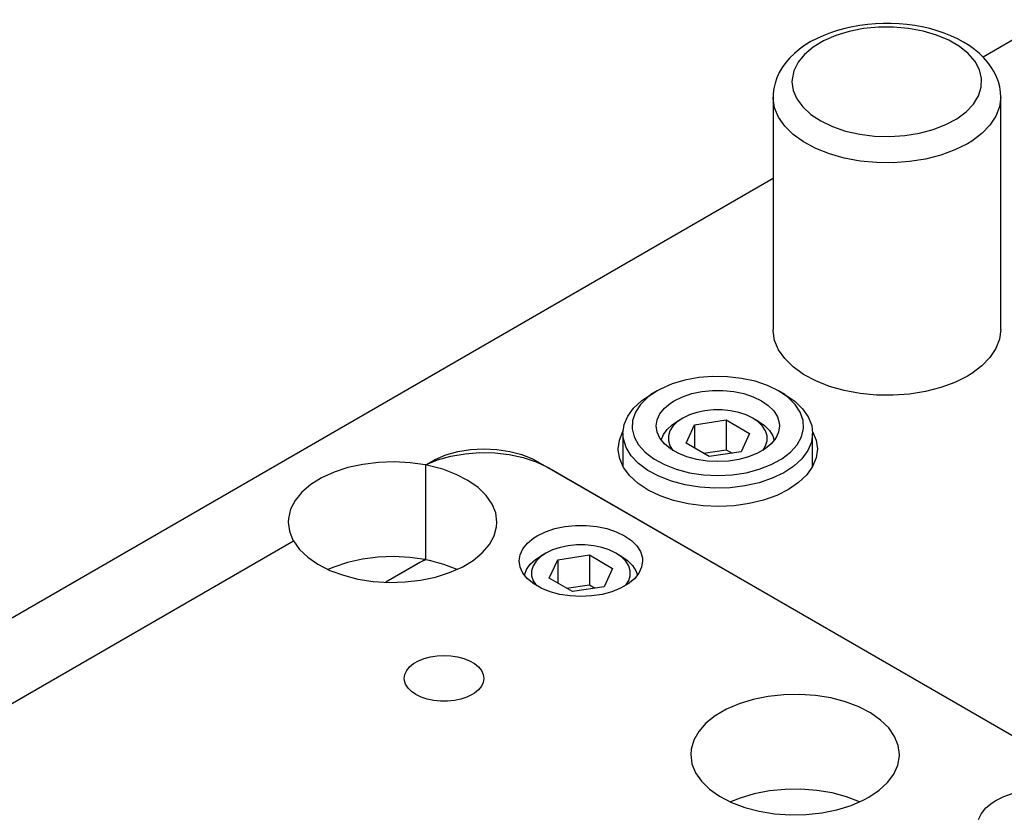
# Model space of a CAD drawing. Header units: inches. Extents: x 3 to 351, y 4 to 271.
# Tile 481 of 530: x 201.84 to 205.08, y 256.1 to 258.73. Entities that reach past the tile are written whole.
import ezdxf

# ---------------------------------------------------------------- set-up
doc = ezdxf.new("R2010")
doc.units = ezdxf.units.IN
doc.header["$LTSCALE"] = 0.5
doc.header["$MEASUREMENT"] = 0
doc.layers.add('DSS', color=7, linetype='Continuous')

msp = doc.modelspace()

# ---------------------------------------------------------------- linework, layer by layer
at = {"layer": 'DSS', "color": 9, "linetype": 'Continuous'}
for p, q in [((204.6587, 258.713), (204.633, 258.7109)), ((204.6847, 258.7141), (204.6587, 258.713)), ((204.7107, 258.714), (204.6847, 258.7141)), ((204.7366, 258.7128), (204.7107, 258.714)), ((204.7623, 258.7105), (204.7366, 258.7128)), ((204.5104, 258.6835), (204.4879, 258.6748)), ((204.5338, 258.6912), (204.5104, 258.6835)), ((204.5578, 258.6978), (204.5338, 258.6912)), ((204.5824, 258.7032), (204.5578, 258.6978)), ((204.6075, 258.7076), (204.5824, 258.7032)), ((204.633, 258.7109), (204.6075, 258.7076)), ((204.7878, 258.7071), (204.7623, 258.7105)), ((204.8128, 258.7026), (204.7878, 258.7071)), ((204.8374, 258.697), (204.8128, 258.7026)), ((204.8613, 258.6902), (204.8374, 258.697)), ((204.8845, 258.6825), (204.8613, 258.6902)), ((204.9068, 258.6736), (204.8845, 258.6825)), ((204.4458, 258.6541), (204.4263, 258.6422)), ((204.4663, 258.665), (204.4458, 258.6541)), ((204.4879, 258.6748), (204.4663, 258.665)), ((204.9282, 258.6637), (204.9068, 258.6736)), ((204.9485, 258.6528), (204.9282, 258.6637)), ((204.9674, 258.641), (204.9485, 258.6528)), ((204.3915, 258.6154), (204.3763, 258.6007)), ((204.4082, 258.6293), (204.3915, 258.6154)), ((204.4263, 258.6422), (204.4082, 258.6293)), ((204.9851, 258.6283), (204.9674, 258.641)), ((205.0012, 258.6149), (204.9851, 258.6283)), ((205.0157, 258.6007), (205.0012, 258.6149)), ((204.3628, 258.5852), (204.3512, 258.569)), ((204.3763, 258.6007), (204.3628, 258.5852)), ((205.0286, 258.5859), (205.0157, 258.6007)), ((205.0398, 258.5706), (205.0286, 258.5859)), ((204.3414, 258.5523), (204.3335, 258.5352)), ((204.3512, 258.569), (204.3414, 258.5523)), ((205.0493, 258.5548), (205.0398, 258.5706)), ((205.0571, 258.5386), (205.0493, 258.5548)), ((204.3276, 258.5179), (204.3236, 258.5004)), ((204.3335, 258.5352), (204.3276, 258.5179)), ((205.0632, 258.5221), (205.0571, 258.5386)), ((205.0675, 258.5052), (205.0632, 258.5221)), ((204.3236, 258.5004), (204.3214, 258.4829)), ((205.0702, 258.4881), (205.0675, 258.5052)), ((205.071, 258.4713), (205.0702, 258.4881)), ((204.3214, 258.4829), (204.321, 258.4714)), ((204.321, 258.4713), (204.321, 257.7058)), ((205.071, 257.7058), (205.071, 258.4713)), ((204.0762, 257.5478), (204.031, 257.5395)), ((204.1233, 257.5516), (204.0762, 257.5478)), ((204.1707, 257.5509), (204.1233, 257.5516)), ((204.2173, 257.5455), (204.1707, 257.5509)), ((204.2617, 257.5358), (204.2173, 257.5455)), ((203.9888, 257.5269), (203.9509, 257.5104)), ((204.031, 257.5395), (203.9888, 257.5269)), ((204.3026, 257.5218), (204.2617, 257.5358)), ((204.3389, 257.5041), (204.3026, 257.5218)), ((203.9087, 257.4832), (203.8846, 257.4596)), ((203.8885, 257.4721), (203.9182, 257.4919)), ((203.9394, 257.5041), (203.9087, 257.4832)), ((203.9394, 257.5041), (203.9182, 257.4919)), ((203.9509, 257.5104), (203.9394, 257.5041)), ((203.9955, 257.4717), (204.0226, 257.4849)), ((204.0226, 257.4849), (204.0533, 257.4951)), ((204.0533, 257.4951), (204.0866, 257.5021)), ((204.0866, 257.5021), (204.1214, 257.5056)), ((204.1214, 257.5056), (204.1569, 257.5056)), ((204.1569, 257.5056), (204.1917, 257.5021)), ((204.1917, 257.5021), (204.225, 257.4951)), ((204.225, 257.4951), (204.2557, 257.4849)), ((204.2557, 257.4849), (204.2828, 257.4717)), ((204.3601, 257.4919), (204.3389, 257.5041)), ((204.3694, 257.4833), (204.3389, 257.5041)), ((204.3601, 257.4919), (204.3925, 257.4699)), ((204.3936, 257.4597), (204.3694, 257.4833)), ((203.8425, 257.4211), (203.862, 257.4476)), ((203.862, 257.4476), (203.8885, 257.4721)), ((203.8846, 257.4596), (203.8677, 257.4339)), ((203.9483, 257.4289), (203.9632, 257.4474)), ((203.9632, 257.4474), (203.9835, 257.4642)), ((203.9835, 257.4642), (203.9955, 257.4717)), ((204.2828, 257.4717), (204.3055, 257.4561)), ((204.3055, 257.4561), (204.3232, 257.4384)), ((204.3925, 257.4699), (204.4184, 257.4453)), ((204.4105, 257.4341), (204.3936, 257.4597)), ((203.8306, 257.3931), (203.8425, 257.4211)), ((203.8677, 257.4339), (203.8584, 257.407)), ((203.9391, 257.4092), (203.9483, 257.4289)), ((204.3232, 257.4384), (204.3354, 257.4192)), ((204.3354, 257.4192), (204.3415, 257.399)), ((204.4198, 257.4072), (204.4105, 257.4341)), ((204.4184, 257.4453), (204.4372, 257.4185)), ((204.4372, 257.4185), (204.4484, 257.3904)), ((203.8266, 257.3643), (203.8306, 257.3931)), ((203.8584, 257.407), (203.8571, 257.3796)), ((203.936, 257.3888), (203.9391, 257.4092)), ((203.9391, 257.3684), (203.936, 257.3888)), ((204.3423, 257.3888), (204.3392, 257.3684)), ((204.3415, 257.399), (204.3423, 257.3888)), ((204.4212, 257.3798), (204.4198, 257.4072)), ((204.4484, 257.3904), (204.4516, 257.3643)), ((203.8266, 257.3643), (203.8266, 257.2551)), ((203.8282, 257.3462), (203.8266, 257.3643)), ((203.8571, 257.3796), (203.8637, 257.3525)), ((203.8637, 257.3525), (203.8782, 257.3264)), ((203.9483, 257.3487), (203.9391, 257.3684)), ((204.3392, 257.3684), (204.33, 257.3487)), ((204.4002, 257.3265), (204.4146, 257.3526)), ((204.4146, 257.3526), (204.4212, 257.3798)), ((204.4516, 257.3643), (204.4477, 257.3356)), ((204.4516, 257.2551), (204.4516, 257.3643)), ((203.8372, 257.3178), (203.8282, 257.3462)), ((203.8539, 257.2906), (203.8372, 257.3178)), ((203.8782, 257.3264), (203.9, 257.302)), ((203.9632, 257.3302), (203.9483, 257.3487)), ((203.9835, 257.3134), (203.9632, 257.3302)), ((204.3151, 257.3302), (204.2948, 257.3134)), ((204.33, 257.3487), (204.3151, 257.3302)), ((204.3784, 257.3021), (204.4002, 257.3265)), ((204.4477, 257.3356), (204.4358, 257.3075)), ((203.2161, 257.2768), (203.2601, 257.2893)), ((203.2601, 257.2893), (203.3069, 257.2974)), ((203.3069, 257.2974), (203.3554, 257.3011)), ((203.3554, 257.3011), (203.4044, 257.3002)), ((203.4044, 257.3002), (203.4524, 257.2947)), ((203.4524, 257.2947), (203.4982, 257.2848)), ((203.8779, 257.2653), (203.8539, 257.2906)), ((203.9, 257.302), (203.9286, 257.2801)), ((204.0086, 257.299), (203.9835, 257.3134)), ((204.0376, 257.2872), (204.0086, 257.299)), ((204.0697, 257.2786), (204.0376, 257.2872)), ((204.2407, 257.2872), (204.2086, 257.2786)), ((204.2697, 257.299), (204.2407, 257.2872)), ((204.2948, 257.3134), (204.2697, 257.299)), ((204.3499, 257.2802), (204.3784, 257.3021)), ((204.4358, 257.3075), (204.4163, 257.281)), ((203.1763, 257.2603), (203.2161, 257.2768)), ((203.1763, 257.2603), (203.1763, 256.9484)), ((203.1858, 257.2584), (203.1763, 257.2603)), ((203.2335, 257.2459), (203.1858, 257.2584)), ((203.4982, 257.2848), (203.5406, 257.2707)), ((203.5406, 257.2707), (203.5785, 257.2528)), ((203.5785, 257.2528), (203.5823, 257.2506)), ((203.9086, 257.2425), (203.8779, 257.2653)), ((203.9286, 257.2801), (203.9631, 257.2613)), ((203.9631, 257.2613), (204.0026, 257.246)), ((204.1039, 257.2733), (204.0697, 257.2786)), ((204.1391, 257.2715), (204.1039, 257.2733)), ((204.1744, 257.2733), (204.1391, 257.2715)), ((204.2086, 257.2786), (204.1744, 257.2733)), ((204.2759, 257.2461), (204.3154, 257.2613)), ((204.3154, 257.2613), (204.3499, 257.2802)), ((204.3898, 257.2565), (204.3568, 257.2349)), ((204.4163, 257.281), (204.3898, 257.2565)), ((203.2773, 257.2294), (203.2335, 257.2459)), ((203.3163, 257.2092), (203.2773, 257.2294)), ((203.5823, 257.2506), (205.4102, 256.1953)), ((203.9451, 257.2229), (203.9086, 257.2425)), ((203.9867, 257.2068), (203.9451, 257.2229)), ((204.0026, 257.246), (204.0459, 257.2348)), ((204.0459, 257.2348), (204.0919, 257.228)), ((204.0919, 257.228), (204.1393, 257.2257)), ((204.1393, 257.2257), (204.1866, 257.228)), ((204.1866, 257.228), (204.2326, 257.2349)), ((204.2326, 257.2349), (204.2759, 257.2461)), ((204.3568, 257.2349), (204.3183, 257.2165)), ((203.3496, 257.1858), (203.3163, 257.2092)), ((204.0321, 257.1948), (203.9867, 257.2068)), ((204.0802, 257.1871), (204.0321, 257.1948)), ((204.2286, 257.1914), (204.1798, 257.1854)), ((204.2752, 257.2019), (204.2286, 257.1914)), ((204.3183, 257.2165), (204.2752, 257.2019)), ((203.3762, 257.1597), (203.3496, 257.1858)), ((203.3957, 257.1316), (203.3762, 257.1597)), ((204.1299, 257.184), (204.0802, 257.1871)), ((204.1798, 257.1854), (204.1299, 257.184)), ((203.4076, 257.1022), (203.3957, 257.1316)), ((203.4116, 257.072), (203.4076, 257.1022)), ((203.4106, 257.0567), (203.4116, 257.072)), ((203.6358, 257.0577), (203.6707, 257.0613)), ((203.6707, 257.0613), (203.7061, 257.0613)), ((203.7061, 257.0613), (203.7409, 257.0577)), ((203.3868, 256.9979), (203.4026, 257.0268)), ((203.4026, 257.0268), (203.4106, 257.0567)), ((203.5328, 257.0198), (203.5447, 257.0274)), ((203.5447, 257.0274), (203.5719, 257.0405)), ((203.5719, 257.0405), (203.6025, 257.0507)), ((203.6025, 257.0507), (203.6358, 257.0577)), ((203.7409, 257.0577), (203.7742, 257.0507)), ((203.7742, 257.0507), (203.8049, 257.0405)), ((203.8049, 257.0405), (203.832, 257.0274)), ((203.832, 257.0274), (203.8548, 257.0117)), ((201.4817, 256.2828), (202.7413, 257.01)), ((202.7413, 257.01), (202.7614, 256.9821)), ((203.3636, 256.9708), (203.3868, 256.9979)), ((203.4975, 256.9845), (203.5125, 257.0031)), ((203.5125, 257.0031), (203.5328, 257.0198)), ((203.8548, 257.0117), (203.8725, 256.994)), ((203.8725, 256.994), (203.8846, 256.9748)), ((202.7614, 256.9821), (202.7887, 256.9562)), ((203.3335, 256.946), (203.3636, 256.9708)), ((203.4852, 256.9444), (203.4883, 256.9648)), ((203.4883, 256.9648), (203.4975, 256.9845)), ((203.8846, 256.9748), (203.8907, 256.9547)), ((202.7887, 256.9562), (202.8224, 256.9331)), ((202.8224, 256.9331), (202.8618, 256.9132)), ((203.158, 256.9387), (203.0459, 256.874)), ((203.1763, 256.9484), (203.158, 256.9387)), ((203.1895, 256.9457), (203.1763, 256.9484)), ((203.237, 256.9329), (203.1895, 256.9457)), ((203.2805, 256.9161), (203.237, 256.9329)), ((203.2972, 256.9242), (203.3335, 256.946)), ((203.4883, 256.9241), (203.4852, 256.9444)), ((203.8915, 256.9444), (203.8884, 256.9241)), ((203.8907, 256.9547), (203.8915, 256.9444)), ((202.8618, 256.9132), (202.906, 256.8969)), ((202.906, 256.8969), (202.954, 256.8847)), ((203.2097, 256.8912), (203.2557, 256.9058)), ((203.2557, 256.9058), (203.2972, 256.9242)), ((203.4975, 256.9043), (203.4883, 256.9241)), ((203.5125, 256.8858), (203.4975, 256.9043)), ((203.8792, 256.9043), (203.8643, 256.8858)), ((203.8884, 256.9241), (203.8792, 256.9043)), ((202.954, 256.8847), (203.0046, 256.8769)), ((203.0046, 256.8769), (203.0567, 256.8736)), ((203.0567, 256.8736), (203.1091, 256.875)), ((203.1091, 256.875), (203.1605, 256.8809)), ((203.1605, 256.8809), (203.2097, 256.8912)), ((203.5328, 256.869), (203.5125, 256.8858)), ((203.5578, 256.8546), (203.5328, 256.869)), ((203.844, 256.869), (203.8189, 256.8546)), ((203.8643, 256.8858), (203.844, 256.869)), ((203.5868, 256.8429), (203.5578, 256.8546)), ((203.6189, 256.8342), (203.5868, 256.8429)), ((203.6531, 256.8289), (203.6189, 256.8342)), ((203.7578, 256.8342), (203.7236, 256.8289)), ((203.7899, 256.8429), (203.7578, 256.8342)), ((203.8189, 256.8546), (203.7899, 256.8429)), ((203.6884, 256.8272), (203.6531, 256.8289)), ((203.7236, 256.8289), (203.6884, 256.8272)), ((203.1241, 256.5954), (203.1372, 256.6062)), ((203.1372, 256.6062), (203.1534, 256.6156)), ((203.1534, 256.6156), (203.1721, 256.6231)), ((203.1721, 256.6231), (203.1928, 256.6287)), ((203.1928, 256.6287), (203.2148, 256.6321)), ((203.2148, 256.6321), (203.2376, 256.6333)), ((203.2376, 256.6333), (203.2603, 256.6321)), ((203.2603, 256.6321), (203.2824, 256.6287)), ((203.2824, 256.6287), (203.3031, 256.6231)), ((203.3031, 256.6231), (203.3218, 256.6156)), ((203.3218, 256.6156), (203.3379, 256.6062)), ((203.3379, 256.6062), (203.351, 256.5954)), ((203.1086, 256.5708), (203.1145, 256.5835)), ((203.1145, 256.5835), (203.1241, 256.5954)), ((203.351, 256.5954), (203.3607, 256.5835)), ((203.3607, 256.5835), (203.3666, 256.5708)), ((203.1066, 256.5576), (203.1086, 256.5708)), ((203.1071, 256.551), (203.1066, 256.5576)), ((203.1111, 256.538), (203.1071, 256.551)), ((203.3666, 256.5445), (203.3607, 256.5318)), ((203.3666, 256.5708), (203.3686, 256.5576)), ((203.3686, 256.5576), (203.3666, 256.5445)), ((203.1189, 256.5257), (203.1111, 256.538)), ((203.1303, 256.5142), (203.1189, 256.5257)), ((203.145, 256.5041), (203.1303, 256.5142)), ((203.3379, 256.509), (203.3302, 256.5041)), ((203.351, 256.5198), (203.3379, 256.509)), ((203.3607, 256.5318), (203.351, 256.5198)), ((203.1625, 256.4957), (203.145, 256.5041)), ((203.1822, 256.4891), (203.1625, 256.4957)), ((203.2037, 256.4846), (203.1822, 256.4891)), ((203.2262, 256.4823), (203.2037, 256.4846)), ((203.249, 256.4823), (203.2262, 256.4823)), ((203.2715, 256.4846), (203.249, 256.4823)), ((203.293, 256.4891), (203.2715, 256.4846)), ((203.3127, 256.4957), (203.293, 256.4891)), ((203.3302, 256.5041), (203.3127, 256.4957)), ((204.2558, 256.4883), (204.2095, 256.4741)), ((204.3052, 256.4983), (204.2558, 256.4883)), ((204.3568, 256.5039), (204.3052, 256.4983)), ((204.4091, 256.5048), (204.3568, 256.5039)), ((204.4612, 256.5012), (204.4091, 256.5048)), ((204.5116, 256.493), (204.4612, 256.5012)), ((204.5593, 256.4805), (204.5116, 256.493)), ((204.6032, 256.4639), (204.5593, 256.4805)), ((204.1675, 256.456), (204.1308, 256.4344)), ((204.2095, 256.4741), (204.1675, 256.456)), ((204.6422, 256.4437), (204.6032, 256.4639)), ((204.6754, 256.4203), (204.6422, 256.4437)), ((204.1002, 256.4099), (204.0764, 256.3829)), ((204.1308, 256.4344), (204.1002, 256.4099)), ((204.7021, 256.3943), (204.6754, 256.4203)), ((204.0764, 256.3829), (204.06, 256.3542)), ((204.7216, 256.3662), (204.7021, 256.3943)), ((204.06, 256.3542), (204.0513, 256.3243)), ((204.7335, 256.3367), (204.7216, 256.3662)), ((204.0513, 256.3243), (204.05, 256.3065)), ((204.7375, 256.3065), (204.7335, 256.3367)), ((204.05, 256.3065), (204.054, 256.2764)), ((204.7322, 256.272), (204.7374, 256.3021)), ((204.7374, 256.3021), (204.7375, 256.3065)), ((204.054, 256.2764), (204.0658, 256.2469)), ((204.7192, 256.2427), (204.7322, 256.272)), ((204.0658, 256.2469), (204.0854, 256.2188)), ((204.0854, 256.2188), (204.112, 256.1928)), ((204.6986, 256.2149), (204.7192, 256.2427)), ((204.112, 256.1928), (204.1452, 256.1694)), ((204.3091, 256.187), (204.2594, 256.1773)), ((204.3607, 256.1922), (204.3091, 256.187)), ((204.4131, 256.1928), (204.3607, 256.1922)), ((204.465, 256.1888), (204.4131, 256.1928)), ((204.5153, 256.1803), (204.465, 256.1888)), ((204.6368, 256.1662), (204.6709, 256.1892)), ((204.6709, 256.1892), (204.6986, 256.2149)), ((204.1452, 256.1694), (204.1842, 256.1492)), ((204.2129, 256.1634), (204.1811, 256.1506)), ((204.2594, 256.1773), (204.2129, 256.1634)), ((204.5628, 256.1674), (204.5153, 256.1803)), ((204.6063, 256.1506), (204.5628, 256.1674)), ((204.5779, 256.139), (204.6199, 256.1571)), ((204.6199, 256.1571), (204.6368, 256.1662)), ((205.0424, 256.1482), (205.0544, 256.1558)), ((205.0544, 256.1558), (205.0815, 256.1689)), ((205.0815, 256.1689), (205.1122, 256.1791)), ((204.1842, 256.1492), (204.2281, 256.1326)), ((204.2281, 256.1326), (204.2758, 256.1201)), ((204.2758, 256.1201), (204.3263, 256.1119)), ((204.4822, 256.1148), (204.5316, 256.1248)), ((204.5316, 256.1248), (204.5779, 256.139)), ((205.0072, 256.1129), (205.0221, 256.1315)), ((205.0221, 256.1315), (205.0424, 256.1482)), ((204.3263, 256.1119), (204.3783, 256.1083)), ((204.3783, 256.1083), (204.4307, 256.1092)), ((204.4307, 256.1092), (204.4822, 256.1148)), ((204.998, 256.0932), (205.0072, 256.1129))]:
    msp.add_line(p, q, dxfattribs=at)
at = {"layer": 'DSS', "color": 190, "linetype": 'Continuous'}
for p, q in [((205.2263, 258.7264), (205.013, 258.6033)), ((204.321, 258.2037), (200.5936, 256.0517)), ((204.3211, 257.7018), (204.321, 257.7058)), ((204.3261, 257.6703), (204.3211, 257.7018)), ((205.067, 257.6743), (205.0551, 257.6434)), ((205.071, 257.7058), (205.067, 257.6743)), ((204.339, 257.6396), (204.3261, 257.6703)), ((205.0551, 257.6434), (205.0356, 257.6139)), ((204.3595, 257.6103), (204.339, 257.6396)), ((204.3872, 257.583), (204.3595, 257.6103)), ((205.0356, 257.6139), (205.0088, 257.5864)), ((204.4214, 257.5584), (204.3872, 257.583)), ((205.0088, 257.5864), (204.9753, 257.5614)), ((204.4615, 257.5369), (204.4214, 257.5584)), ((204.9612, 257.5527), (204.9197, 257.5321)), ((204.9753, 257.5614), (204.9612, 257.5527)), ((204.5066, 257.5189), (204.4615, 257.5369)), ((204.5557, 257.505), (204.5066, 257.5189)), ((204.8735, 257.5151), (204.8236, 257.5022)), ((204.9197, 257.5321), (204.8735, 257.5151)), ((204.6079, 257.4954), (204.5557, 257.505)), ((204.6619, 257.4902), (204.6079, 257.4954)), ((204.7166, 257.4896), (204.6619, 257.4902)), ((204.7709, 257.4937), (204.7166, 257.4896)), ((204.8236, 257.5022), (204.7709, 257.4937)), ((203.815, 257.3423), (203.8269, 257.371)), ((204.4514, 257.371), (204.4633, 257.3423)), ((203.811, 257.3129), (203.815, 257.3423)), ((204.4633, 257.3423), (204.4673, 257.3129)), ((203.2079, 257.2788), (203.2434, 257.2934)), ((203.2434, 257.2934), (203.2827, 257.3042)), ((203.2827, 257.3042), (203.3247, 257.3109)), ((203.3247, 257.3109), (203.3681, 257.3133)), ((203.3681, 257.3133), (203.4115, 257.3113)), ((203.4115, 257.3113), (203.4537, 257.305)), ((203.4537, 257.305), (203.4934, 257.2946)), ((203.4934, 257.2946), (203.5293, 257.2803)), ((203.8111, 257.3095), (203.811, 257.3129)), ((203.816, 257.2801), (203.8111, 257.3095)), ((204.4673, 257.3129), (204.4633, 257.2834)), ((202.97, 257.2623), (202.9211, 257.2515)), ((203.0213, 257.2686), (202.97, 257.2623)), ((203.0736, 257.2704), (203.0213, 257.2686)), ((203.1257, 257.2676), (203.0736, 257.2704)), ((203.1766, 257.2603), (203.1257, 257.2676)), ((203.1766, 257.2603), (203.1773, 257.2608)), ((203.1766, 257.2603), (203.1766, 256.9484)), ((203.1773, 257.2608), (203.2079, 257.2788)), ((203.5293, 257.2803), (203.5469, 257.271)), ((203.5469, 257.271), (205.4455, 256.1749)), ((203.8288, 257.2514), (203.816, 257.2801)), ((204.4514, 257.2547), (204.4319, 257.2273)), ((204.4633, 257.2834), (204.4514, 257.2547)), ((202.8755, 257.2365), (202.8345, 257.2177)), ((202.9211, 257.2515), (202.8755, 257.2365)), ((203.8491, 257.2243), (203.8288, 257.2514)), ((203.8765, 257.1993), (203.8491, 257.2243)), ((204.4319, 257.2273), (204.4053, 257.2021)), ((202.7988, 257.1955), (202.7694, 257.1705)), ((202.8345, 257.2177), (202.7988, 257.1955)), ((203.9103, 257.1771), (203.8765, 257.1993)), ((204.4053, 257.2021), (204.3722, 257.1795)), ((202.7694, 257.1705), (202.747, 257.1431)), ((203.9496, 257.1582), (203.9103, 257.1771)), ((203.9936, 257.1431), (203.9496, 257.1582)), ((204.3334, 257.1602), (204.2899, 257.1446)), ((204.3722, 257.1795), (204.3334, 257.1602)), ((202.747, 257.1431), (202.732, 257.1142)), ((204.0411, 257.1321), (203.9936, 257.1431)), ((204.091, 257.1255), (204.0411, 257.1321)), ((204.1421, 257.1234), (204.091, 257.1255)), ((204.1931, 257.126), (204.1421, 257.1234)), ((204.2428, 257.1331), (204.1931, 257.126)), ((204.2899, 257.1446), (204.2428, 257.1331)), ((202.732, 257.1142), (202.7248, 257.0842)), ((202.7248, 257.0842), (202.7241, 257.072)), ((202.7241, 257.072), (202.7281, 257.0418)), ((202.7281, 257.0418), (202.74, 257.0124)), ((201.4817, 256.2828), (202.7413, 257.01)), ((202.74, 257.0124), (202.7413, 257.01)), ((202.9198, 256.9392), (202.8744, 256.9241)), ((202.9687, 256.9501), (202.9198, 256.9392)), ((203.0199, 256.9566), (202.9687, 256.9501)), ((203.0722, 256.9586), (203.0199, 256.9566)), ((203.1752, 256.9486), (203.0459, 256.874)), ((203.1244, 256.9559), (203.0722, 256.9586)), ((203.1752, 256.9486), (203.1244, 256.9559)), ((203.1766, 256.9484), (203.1752, 256.9486)), ((202.8744, 256.9241), (202.8553, 256.9161))]:
    msp.add_line(p, q, dxfattribs=at)
at = {"layer": 'DSS', "color": 96, "linetype": 'Continuous'}
for p, q in [((204.5717, 258.6878), (204.5276, 258.6743)), ((204.619, 258.6972), (204.5717, 258.6878)), ((204.6683, 258.702), (204.619, 258.6972)), ((204.7182, 258.7023), (204.6683, 258.702)), ((204.7676, 258.6979), (204.7182, 258.7023)), ((204.8152, 258.6891), (204.7676, 258.6979)), ((204.8597, 258.676), (204.8152, 258.6891)), ((204.4878, 258.6569), (204.4533, 258.636)), ((204.5276, 258.6743), (204.4878, 258.6569)), ((204.9, 258.659), (204.8597, 258.676)), ((204.9351, 258.6385), (204.9, 258.659)), ((204.4533, 258.636), (204.4251, 258.6122)), ((204.9641, 258.615), (204.9351, 258.6385)), ((204.9863, 258.5891), (204.9641, 258.615)), ((204.4037, 258.5861), (204.3898, 258.5584)), ((204.4251, 258.6122), (204.4037, 258.5861)), ((205.001, 258.5616), (204.9863, 258.5891)), ((204.3898, 258.5584), (204.3838, 258.5298)), ((205.0079, 258.533), (205.001, 258.5616)), ((204.3838, 258.5298), (204.3835, 258.5223)), ((204.3835, 258.5223), (204.3875, 258.4936)), ((205.0069, 258.5042), (205.0079, 258.533)), ((204.3875, 258.4936), (204.3994, 258.4655)), ((204.9979, 258.4758), (205.0069, 258.5042)), ((204.3211, 258.4672), (204.321, 258.4713)), ((204.3261, 258.4358), (204.3211, 258.4672)), ((204.3994, 258.4655), (204.4188, 258.439)), ((204.9812, 258.4486), (204.9979, 258.4758)), ((205.071, 258.4713), (205.067, 258.4398)), ((204.339, 258.405), (204.3261, 258.4358)), ((204.4188, 258.439), (204.4454, 258.4145)), ((204.9266, 258.4005), (204.9572, 258.4233)), ((204.9572, 258.4233), (204.9812, 258.4486)), ((205.067, 258.4398), (205.0551, 258.4089)), ((204.3595, 258.3757), (204.339, 258.405)), ((204.4454, 258.4145), (204.4783, 258.3929)), ((204.4783, 258.3929), (204.5168, 258.3745)), ((204.89, 258.3809), (204.9266, 258.4005)), ((205.0551, 258.4089), (205.0356, 258.3794)), ((204.3872, 258.3485), (204.3595, 258.3757)), ((204.5168, 258.3745), (204.5599, 258.3599)), ((204.5599, 258.3599), (204.6065, 258.3494)), ((204.8031, 258.3528), (204.8485, 258.3648)), ((204.8485, 258.3648), (204.89, 258.3809)), ((205.0356, 258.3794), (205.0088, 258.3518)), ((204.4214, 258.3238), (204.3872, 258.3485)), ((204.4615, 258.3023), (204.4214, 258.3238)), ((204.6065, 258.3494), (204.6554, 258.3434)), ((204.6554, 258.3434), (204.7053, 258.342)), ((204.7053, 258.342), (204.7549, 258.3451)), ((204.7549, 258.3451), (204.8031, 258.3528)), ((204.9753, 258.3268), (204.9612, 258.3182)), ((205.0088, 258.3518), (204.9753, 258.3268)), ((204.5066, 258.2844), (204.4615, 258.3023)), ((204.9197, 258.2975), (204.8735, 258.2806)), ((204.9612, 258.3182), (204.9197, 258.2975)), ((204.5557, 258.2705), (204.5066, 258.2844)), ((204.6079, 258.2608), (204.5557, 258.2705)), ((204.6619, 258.2557), (204.6079, 258.2608)), ((204.7709, 258.2591), (204.7166, 258.2551)), ((204.8236, 258.2677), (204.7709, 258.2591)), ((204.8735, 258.2806), (204.8236, 258.2677)), ((204.7166, 258.2551), (204.6619, 258.2557)), ((203.5469, 257.271), (203.5469, 257.2681))]:
    msp.add_line(p, q, dxfattribs=at)
at = {"layer": 'DSS', "color": 132, "linetype": 'Continuous'}
for p, q in [((204.0457, 257.4251), (204.0239, 257.4145)), ((204.0703, 257.4333), (204.0457, 257.4251)), ((204.097, 257.4389), (204.0703, 257.4333)), ((204.1249, 257.4417), (204.097, 257.4389)), ((204.1534, 257.4417), (204.1249, 257.4417)), ((204.1813, 257.4389), (204.1534, 257.4417)), ((204.208, 257.4333), (204.1813, 257.4389)), ((204.2326, 257.4251), (204.208, 257.4333)), ((204.2544, 257.4145), (204.2326, 257.4251)), ((203.9725, 257.3776), (203.9899, 257.3935)), ((203.9914, 257.3878), (203.9817, 257.3723)), ((203.9899, 257.3935), (204.0066, 257.4045)), ((204.0056, 257.402), (203.9914, 257.3878)), ((204.0239, 257.4145), (204.0056, 257.402)), ((204.0239, 257.4145), (204.0066, 257.4045)), ((204.0239, 257.4145), (204.0239, 257.4145)), ((204.0346, 257.3318), (204.0626, 257.3922)), ((204.0626, 257.3922), (204.1672, 257.4084)), ((204.0626, 257.3922), (204.0626, 257.3156)), ((204.1672, 257.4084), (204.2437, 257.3642)), ((204.1672, 257.4084), (204.1672, 257.3104)), ((204.2717, 257.4045), (204.2544, 257.4145)), ((204.2724, 257.4021), (204.2544, 257.4145)), ((204.2717, 257.4045), (204.2927, 257.3901)), ((204.2867, 257.388), (204.2724, 257.4021)), ((204.2965, 257.3726), (204.2867, 257.388)), ((204.2927, 257.3901), (204.3091, 257.3737)), ((203.9532, 257.3417), (203.9601, 257.3601)), ((203.9601, 257.3601), (203.9725, 257.3776)), ((203.9817, 257.3723), (203.9768, 257.3562)), ((203.9768, 257.3562), (203.9768, 257.3398)), ((204.2437, 257.3642), (204.2157, 257.3038)), ((204.3015, 257.3564), (204.2965, 257.3726)), ((204.3016, 257.34), (204.3015, 257.3564)), ((204.3091, 257.3737), (204.3203, 257.356)), ((204.3203, 257.356), (204.3251, 257.3417)), ((203.9768, 257.3398), (203.9817, 257.3236)), ((203.9817, 257.3236), (203.9913, 257.3084)), ((204.1111, 257.2876), (204.0346, 257.3318)), ((204.287, 257.3084), (204.2967, 257.3238)), ((204.2967, 257.3238), (204.3016, 257.34)), ((204.0919, 257.2987), (204.1672, 257.3104)), ((204.2157, 257.3038), (204.1111, 257.2876)), ((204.1672, 257.3104), (204.1864, 257.2993)), ((203.6462, 256.9945), (203.6195, 256.9889)), ((203.6742, 256.9974), (203.6462, 256.9945)), ((203.7026, 256.9974), (203.6742, 256.9974)), ((203.7306, 256.9945), (203.7026, 256.9974)), ((203.7573, 256.9889), (203.7306, 256.9945)), ((203.5731, 256.9701), (203.5548, 256.9576)), ((203.5731, 256.9701), (203.5558, 256.9601)), ((203.5949, 256.9807), (203.5731, 256.9702)), ((203.5731, 256.9702), (203.5731, 256.9701)), ((203.6195, 256.9889), (203.5949, 256.9807)), ((203.6118, 256.9478), (203.7164, 256.964)), ((203.7164, 256.964), (203.7929, 256.9198)), ((203.7164, 256.964), (203.7164, 256.866)), ((203.7819, 256.9807), (203.7573, 256.9889)), ((203.8036, 256.9701), (203.7819, 256.9807)), ((203.821, 256.9601), (203.8036, 256.9701)), ((203.8217, 256.9578), (203.8036, 256.9701)), ((203.5093, 256.9157), (203.5217, 256.9332)), ((203.5217, 256.9332), (203.5392, 256.9492)), ((203.5406, 256.9434), (203.5309, 256.928)), ((203.5392, 256.9492), (203.5558, 256.9601)), ((203.5548, 256.9576), (203.5406, 256.9434)), ((203.5838, 256.8874), (203.6118, 256.9478)), ((203.6118, 256.9478), (203.6118, 256.8713)), ((203.821, 256.9601), (203.842, 256.9457)), ((203.8359, 256.9436), (203.8217, 256.9578)), ((203.8457, 256.9282), (203.8359, 256.9436)), ((203.842, 256.9457), (203.8583, 256.9293)), ((203.8583, 256.9293), (203.8695, 256.9116)), ((203.5024, 256.8973), (203.5093, 256.9157)), ((203.5309, 256.928), (203.526, 256.9118)), ((203.526, 256.9118), (203.526, 256.8954)), ((203.7929, 256.9198), (203.7649, 256.8594)), ((203.8507, 256.912), (203.8457, 256.9282)), ((203.8508, 256.8956), (203.8507, 256.912)), ((203.8695, 256.9116), (203.8744, 256.8973)), ((203.526, 256.8954), (203.5309, 256.8792)), ((203.5309, 256.8792), (203.5405, 256.864)), ((203.6604, 256.8432), (203.5838, 256.8874)), ((203.6411, 256.8543), (203.7164, 256.866)), ((203.7164, 256.866), (203.7356, 256.8549)), ((203.8363, 256.864), (203.8459, 256.8795)), ((203.8459, 256.8795), (203.8508, 256.8956)), ((203.7649, 256.8594), (203.6604, 256.8432))]:
    msp.add_line(p, q, dxfattribs=at)

doc.saveas('drawing.dxf')
